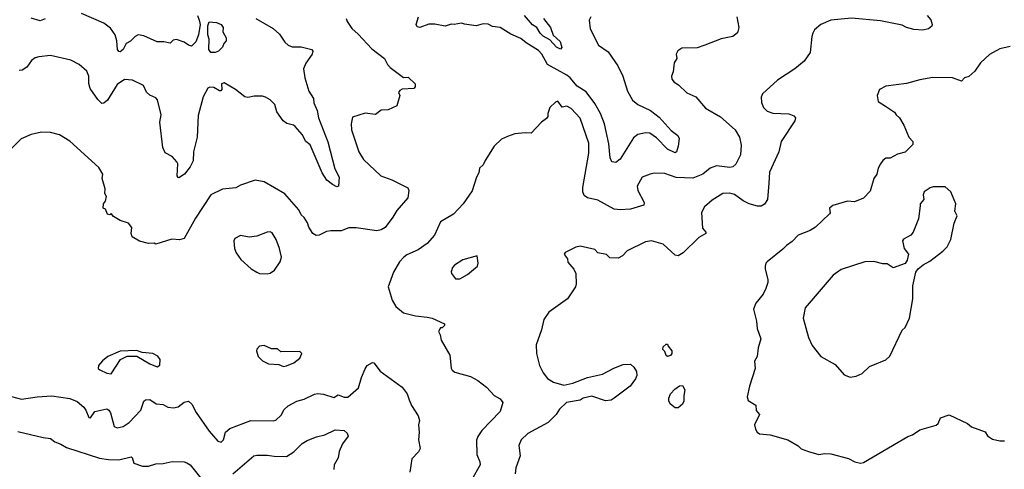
# Model space of a CAD drawing. Extents: x 1678431 to 1860718, y 384618 to 522882.
# Tile 373 of 473: x 1794748 to 1801384, y 432565 to 435597. Entities that reach past the tile are written whole.
import ezdxf

# ---------------------------------------------------------------- set-up
doc = ezdxf.new("R2010")
doc.units = 0

msp = doc.modelspace()

# ---------------------------------------------------------------- linework, layer by layer
at = {"layer": '0CON10XD'}
for points in [[(1795945, 435624.2), (1795957.2, 435592.8), (1795963.8, 435565), (1795953.2, 435495), (1795935, 435446.7), (1795905, 435418.8), (1795885, 435424), (1795855, 435446), (1795805, 435463.8), (1795781.7, 435458.3), (1795760.7, 435439.3), (1795718.3, 435448.3), (1795675, 435447.5), (1795585, 435488.2), (1795545, 435494.3), (1795525, 435484.3), (1795495, 435450.9), (1795465.7, 435435), (1795444.4, 435395), (1795425, 435380), (1795415, 435381.4), (1795407.8, 435395), (1795402.2, 435455), (1795390.3, 435495), (1795358.6, 435538.6), (1795314, 435574), (1795165, 435638.5)], [(1796947.5, 435605), (1796953.9, 435583.9), (1796987, 435537), (1797029.7, 435499.7), (1797120.3, 435400.3), (1797206.2, 435335), (1797225.6, 435295.6), (1797245, 435274), (1797335, 435207.5), (1797365, 435210), (1797412.5, 435165), (1797412.5, 435145), (1797405, 435132.5), (1797325, 435127.5), (1797310.7, 435119.3), (1797300, 435105), (1797310, 435085), (1797290, 435015), (1797231.7, 434988.3), (1797185, 434986.7), (1797145, 434957.5), (1797075, 434966.7), (1796990, 434940), (1796982, 434895), (1796983.2, 434853.2), (1797034.4, 434705), (1797064.5, 434654.5), (1797181.2, 434545), (1797255, 434517.1), (1797362.9, 434462.9), (1797370.8, 434445), (1797362.9, 434395), (1797288.7, 434311.3), (1797262.9, 434265), (1797210, 434195), (1797185, 434178.9), (1797155, 434172.9), (1797015.9, 434194.1), (1796965, 434193.8), (1796915, 434173.3), (1796845, 434174), (1796815, 434167.5), (1796765, 434143.8), (1796745, 434141.2), (1796723.3, 434155), (1796696.8, 434196.8), (1796687.5, 434227.5), (1796665, 434263.3), (1796645, 434280), (1796630, 434315), (1796535, 434422), (1796395, 434504.3), (1796335, 434514.3), (1796235, 434480.8), (1796205, 434462.5), (1796115, 434453.3), (1796035, 434416.7), (1795931.7, 434258.3), (1795855, 434121.2), (1795825, 434112), (1795773.6, 434116.4), (1795665, 434082.5), (1795655, 434090), (1795615, 434086.7), (1795555, 434102.5), (1795505, 434132.5), (1795500, 434155), (1795502.5, 434195), (1795480, 434225), (1795425, 434242.5), (1795380.7, 434270.7), (1795365, 434290), (1795355, 434280), (1795340, 434285), (1795325, 434320), (1795310, 434325), (1795312.5, 434355), (1795325.9, 434374.1), (1795333.3, 434405), (1795322.5, 434425), (1795323, 434457), (1795302.5, 434525), (1795308.8, 434555), (1795281.2, 434601.2), (1795085, 434778.6), (1795015, 434820.6), (1794955, 434835.8), (1794895, 434838), (1794825, 434822), (1794757.7, 434792.3), (1794670, 434705)], [(1796340, 435605), (1796456.4, 435536.4), (1796498.1, 435498.1), (1796535, 435444.2), (1796556, 435425), (1796585, 435413.6), (1796645, 435413.1), (1796716.2, 435395), (1796723.8, 435385), (1796720, 435365), (1796676.5, 435303.5), (1796660.4, 435265), (1796669.1, 435205), (1796695.5, 435115), (1796726.9, 435065), (1796730, 435035), (1796752.2, 434985), (1796760.5, 434935), (1796825, 434773.8), (1796871.2, 434591.2), (1796901.2, 434535), (1796896.8, 434473.2), (1796885, 434470), (1796855, 434484.4), (1796817.8, 434515), (1796786.1, 434565), (1796705, 434753.1), (1796675.9, 434775.9), (1796651.7, 434821.7), (1796605, 434875.7), (1796593.3, 434885), (1796547.6, 434897.6), (1796524, 434915), (1796481.4, 434975), (1796468.1, 435025), (1796435, 435055.8), (1796403.3, 435075), (1796385, 435082), (1796328.3, 435081.7), (1796285, 435072), (1796265.9, 435075.9), (1796201.2, 435125), (1796125, 435171.4), (1796108.8, 435165), (1796109.2, 435125), (1796102.3, 435117.7), (1796095, 435116), (1796055, 435138.5), (1796028.9, 435141.1), (1796014.6, 435135.4), (1795983.3, 435076.7), (1795950.2, 434949.8), (1795944.6, 434805), (1795919.2, 434705), (1795916.7, 434645), (1795895.6, 434605), (1795858, 434555), (1795821.2, 434531.2), (1795815, 434532.5), (1795810, 434545), (1795814, 434624), (1795807.5, 434637.5), (1795776.2, 434675), (1795729.1, 434699.1), (1795712, 434735), (1795692.5, 434905), (1795700, 434955), (1795675.8, 435055.8), (1795665, 435070), (1795625, 435088), (1795603, 435107), (1795582.3, 435152.3), (1795508.8, 435188.8), (1795455, 435194), (1795405, 435160), (1795339.4, 435055), (1795315, 435032.9), (1795301.7, 435031.7), (1795275, 435058.6), (1795223.6, 435133.6), (1795213.6, 435166.4), (1795214.5, 435215), (1795200.7, 435250.7), (1795148.8, 435295), (1795093, 435323), (1794954.3, 435354.3), (1794877, 435347), (1794851.5, 435338.5), (1794827.9, 435322.1), (1794795, 435276.2), (1794764.1, 435255.9), (1794745, 435254.3)], [(1794918.3, 435601.7), (1794885, 435590), (1794825, 435606.2)], [(1796035, 435374.4), (1796023.5, 435395), (1796024.5, 435464.5), (1796014.7, 435495), (1796014.7, 435555), (1796025, 435583.3), (1796075, 435578.1), (1796105.6, 435565), (1796118, 435545), (1796116.7, 435515), (1796140, 435475), (1796140, 435455), (1796123, 435437), (1796115, 435412.5), (1796087.5, 435385), (1796065, 435374.4), (1796035, 435374.4)], [(1799582.2, 435615), (1799595.6, 435545), (1799585, 435508.8), (1799555, 435484.3), (1799475, 435467.5), (1799365, 435424.5), (1799315, 435406.9), (1799210, 435405), (1799184.1, 435385.9), (1799173.3, 435365), (1799176.7, 435335), (1799158, 435305), (1799152, 435245), (1799141.2, 435215), (1799143.8, 435195), (1799158.8, 435175), (1799187, 435157), (1799243.2, 435103.2), (1799305, 435077.5), (1799369.8, 434999.8), (1799471.4, 434941.4), (1799569.2, 434855), (1799600, 434805), (1799611.2, 434751.2), (1799606.9, 434685), (1799575, 434622), (1799555, 434605.6), (1799535, 434600.5), (1799445, 434611.2), (1799402.5, 434595), (1799352, 434555), (1799285, 434527.5), (1799172, 434532), (1799095, 434559.1), (1799025, 434561.4), (1798996.7, 434555), (1798943.8, 434535), (1798909.2, 434475), (1798914.2, 434445), (1798956, 434365), (1798953.9, 434346.1), (1798865, 434319.4), (1798794.5, 434314.5), (1798755, 434318.9), (1798645, 434379.5), (1798575.7, 434395.7), (1798552.3, 434412.3), (1798544.2, 434435), (1798543.1, 434465), (1798582.8, 434697.2), (1798583.6, 434763.6), (1798525, 434932), (1798465, 434997.5), (1798436.4, 435013.6), (1798405, 435005.8), (1798375, 435046.2), (1798359.3, 435040.7), (1798320, 435005), (1798307.5, 434965), (1798307.5, 434945), (1798299.3, 434930.7), (1798265, 434906.7), (1798195, 434832.5), (1798155, 434833.3), (1798085, 434826.2), (1798035, 434808), (1797995, 434790), (1797946.7, 434745), (1797885, 434647.5), (1797872.3, 434617.7), (1797846.2, 434595), (1797841.2, 434565), (1797825.9, 434534.1), (1797797.6, 434442.4), (1797735.8, 434355), (1797671.2, 434285), (1797585, 434234), (1797542.9, 434145), (1797495, 434088.6), (1797433.8, 434045), (1797357.6, 434012.4), (1797336, 433995), (1797307.5, 433965), (1797266.2, 433895), (1797232, 433795), (1797258.8, 433705), (1797282.7, 433662.7), (1797335, 433620), (1797415, 433600), (1797495, 433590.6), (1797527.5, 433585), (1797610, 433545), (1797610, 433535), (1797595, 433520), (1797585, 433520), (1797570, 433495), (1797581.7, 433471.7), (1797587.5, 433435), (1797646.7, 433335), (1797656.4, 433246.4), (1797663.6, 433233.6), (1797681.2, 433221.2), (1797785, 433190.8), (1797835, 433164.2), (1797895, 433118), (1797945, 433064), (1797985, 433041.2), (1798003.3, 433015), (1797986, 432955), (1797862.2, 432827.8), (1797834.6, 432785.4), (1797827.4, 432762.6), (1797829.4, 432665), (1797849.2, 432615), (1797850.8, 432595), (1797795, 432496.2)], [(1798596.2, 435615), (1798585.9, 435594.1), (1798592.5, 435535), (1798649.2, 435425), (1798715, 435380.6), (1798778.1, 435285), (1798812.5, 435215), (1798843.6, 435115), (1798877.1, 435055), (1798915, 435025.6), (1799000, 434985), (1799058.8, 434938.8), (1799139.3, 434849.3), (1799183.8, 434815), (1799192, 434795), (1799186, 434745), (1799173.6, 434706.4), (1799165, 434700), (1799115, 434722.9), (1799040.1, 434800.1), (1798995, 434831.5), (1798965, 434834.5), (1798915, 434822.2), (1798885, 434800.8), (1798795, 434655.7), (1798765, 434632.9), (1798739.3, 434639.3), (1798726.5, 434665), (1798718.9, 434758.9), (1798690, 434895), (1798661.8, 434965), (1798625, 435032.2), (1798565, 435111.1), (1798505, 435148.8), (1798456.9, 435205), (1798435, 435221.8), (1798305, 435294.4), (1798267.5, 435365), (1798245, 435389.4), (1798160.5, 435440.5), (1798125, 435470), (1798058.7, 435498.7), (1797985, 435543.3), (1797935, 435551.2), (1797905, 435566.7), (1797871.7, 435568.3), (1797825, 435556.2), (1797746.7, 435566.7), (1797725, 435572.5), (1797675, 435563.8), (1797655, 435566.2), (1797615, 435552.5), (1797545, 435566.2), (1797505, 435566.7), (1797445, 435543.8), (1797427.5, 435547.5), (1797420, 435565), (1797436.2, 435615)], [(1800865, 435624.2), (1800888.6, 435595), (1800898.8, 435565), (1800895, 435552.5), (1800872.5, 435535), (1800834.1, 435525.9), (1800775, 435530), (1800725, 435544), (1800695, 435560.8), (1800549.4, 435589.4), (1800355, 435605.8), (1800215, 435594), (1800147.5, 435565), (1800105, 435527.5), (1800093.3, 435505), (1800086.4, 435483.6), (1800076.7, 435375), (1800035, 435316.7), (1799971.2, 435265), (1799855, 435188.8), (1799755, 435097.5), (1799744.2, 435075), (1799747.3, 435037.3), (1799760, 435005), (1799785, 434980), (1799825, 434965.7), (1799931.4, 434961.4), (1799965, 434948), (1799976.2, 434935), (1799971.2, 434915), (1799880, 434775), (1799863.7, 434706.3), (1799802, 434568), (1799796.2, 434495), (1799788.8, 434385), (1799767.3, 434352.7), (1799745, 434339.7), (1799719.5, 434339.5), (1799665, 434354.6), (1799625, 434374.6), (1799565, 434417.1), (1799535, 434426.7), (1799487.5, 434425), (1799415, 434380), (1799364.2, 434335.8), (1799343.9, 434296.1), (1799350.7, 434190.7), (1799372.5, 434165), (1799372.5, 434155), (1799325, 434128), (1799220, 434025), (1799185, 434003.8), (1799165, 434008.8), (1799085, 434082.9), (1799005, 434106), (1798965, 434100), (1798842.3, 434037.7), (1798810, 434005), (1798781.7, 433988.3), (1798725, 433990), (1798702.5, 434012.5), (1798644.1, 434024.1), (1798625, 434046.7), (1798525, 434068.8), (1798495, 434064), (1798425, 434026.7), (1798417.5, 434015), (1798420.7, 434010.7), (1798440, 433985), (1798441.7, 433961.7), (1798482.5, 433915), (1798496.4, 433886.4), (1798498.8, 433815), (1798493.3, 433795), (1798438.8, 433715), (1798314, 433625), (1798280, 433575), (1798264.2, 433505), (1798229.2, 433405), (1798230.8, 433345), (1798252, 433265), (1798276, 433215), (1798305, 433178), (1798345, 433152.5), (1798415, 433132), (1798475, 433146), (1798575, 433184.2), (1798675, 433207.5), (1798752.1, 433247.9), (1798815, 433272), (1798865, 433273.3), (1798886.7, 433255), (1798903.9, 433223.9), (1798908.3, 433198.3), (1798899.2, 433175), (1798861.2, 433125), (1798753.8, 433045), (1798735, 433030.8), (1798695, 433028), (1798605, 433058.8), (1798545.9, 433044.1), (1798525, 433032.5), (1798434.1, 433015.9), (1798385, 432971.2), (1798363.8, 432935), (1798309.1, 432880.9), (1798173, 432807), (1798127.5, 432765), (1798110.8, 432725), (1798120, 432655), (1798091.5, 432575), (1798088.1, 432535)], [(1798279.2, 435605), (1798324.3, 435545), (1798343.4, 435493.4), (1798390.6, 435450.6), (1798401.4, 435408.6), (1798392.3, 435397.7), (1798365, 435411.2), (1798321.2, 435461.2), (1798275, 435485.9), (1798255, 435506.9), (1798233.7, 435543.7), (1798205, 435560.9), (1798150, 435625)], [(1801423.2, 435416.8), (1801355, 435400.6), (1801285, 435362.5), (1801224, 435305), (1801185, 435248.8), (1801145.5, 435214.5), (1801115, 435203.8), (1801095, 435182), (1801035, 435204.4), (1800902.4, 435207.6), (1800815, 435191.4), (1800725, 435165.8), (1800585, 435148.8), (1800543.3, 435125), (1800526.2, 435085), (1800533.3, 435045), (1800583.3, 435013.3), (1800643.9, 434973.9), (1800654.2, 434954.2), (1800676.7, 434935), (1800706.7, 434885), (1800740, 434805), (1800766.7, 434775), (1800766.7, 434755), (1800716.1, 434703.9), (1800665, 434689.2), (1800615, 434664), (1800585, 434663.3), (1800565, 434646.7), (1800548.8, 434625), (1800533.8, 434595), (1800524.2, 434555.8), (1800504, 434525), (1800479.5, 434440.5), (1800435, 434393.3), (1800375, 434368), (1800327, 434373), (1800227.5, 434345), (1800206.7, 434325), (1800210, 434295), (1800205, 434287.5), (1800111.7, 434198.3), (1800075, 434176), (1799993.8, 434145), (1799955, 434100.8), (1799915, 434074.2), (1799891.3, 434048.7), (1799786.7, 433965), (1799776.7, 433955), (1799771.2, 433935), (1799771.2, 433915), (1799790, 433845), (1799790, 433825), (1799776, 433784), (1799758.8, 433745), (1799710, 433685), (1799694.3, 433645), (1799714, 433565), (1799717.5, 433515), (1799744, 433445), (1799725.8, 433385), (1799717.5, 433325), (1799700, 433295), (1799704, 433245), (1799665.8, 433125), (1799651.4, 433055), (1799658.3, 433028.3), (1799708.3, 432998.3), (1799711.2, 432961.2), (1799733.3, 432935), (1799700, 432865), (1799706.7, 432835), (1799718.8, 432815), (1799734.5, 432804.5), (1799805, 432798.1), (1799925, 432763.1), (1799993.8, 432723.8), (1800015, 432703.1), (1800065, 432684.4), (1800135, 432664.4), (1800175, 432672.2), (1800215, 432669.5), (1800335, 432637.8), (1800376.7, 432616.7), (1800413.8, 432606.2), (1800435, 432612), (1800733, 432787), (1800765, 432798), (1800815, 432832.5), (1800925, 432863.3), (1800937.5, 432875), (1800955, 432912.5), (1801011.7, 432931.7), (1801135, 432873.3), (1801162.3, 432852.3), (1801255, 432817.5), (1801270.7, 432790.7), (1801305, 432767.5), (1801355, 432756.2), (1801385, 432756.2)], [(1800345, 433186.2), (1800385, 433193.8), (1800425, 433211.2), (1800475, 433257.5), (1800585, 433302.5), (1800611.7, 433328.3), (1800695.8, 433504.2), (1800715, 433521.2), (1800744.4, 433585), (1800766.7, 433715), (1800768.3, 433801.7), (1800788, 433895), (1800802.9, 433917.1), (1800836.6, 433943.4), (1800882.1, 433967.9), (1800970, 434035), (1800998, 434065), (1801024, 434115), (1801046.7, 434225), (1801067.5, 434275), (1801050, 434305), (1801057.5, 434355), (1801023.8, 434435), (1800985, 434469.2), (1800905, 434469.4), (1800885, 434462.9), (1800843.8, 434435), (1800836.2, 434415), (1800842.5, 434385), (1800818, 434355), (1800817.3, 434342.7), (1800805.8, 434255), (1800770, 434165), (1800753.3, 434145), (1800705, 434116.7), (1800697.5, 434105), (1800710, 434055), (1800737.5, 434015), (1800728.8, 433975), (1800715, 433952.5), (1800635, 433924), (1800595, 433950), (1800565, 433950), (1800505.7, 433965.7), (1800445, 433963.1), (1800285, 433912), (1800230, 433875), (1800042.5, 433655), (1800028, 433585), (1800064.3, 433455), (1800089.7, 433399.7), (1800148, 433325), (1800245, 433271.2), (1800305, 433202), (1800345, 433186.2)], [(1796415, 433884), (1796435, 433887.5), (1796465, 433908.8), (1796504.2, 433965), (1796511.9, 433995), (1796499.5, 434055), (1796475.5, 434115), (1796448.5, 434158.5), (1796435, 434165.8), (1796415, 434164.2), (1796345, 434138), (1796295, 434130), (1796235, 434142), (1796198.3, 434121.7), (1796191.2, 434105), (1796196, 434055), (1796207.5, 434025), (1796238.9, 433978.9), (1796307.8, 433917.8), (1796345, 433894), (1796365, 433886), (1796415, 433884)], [(1797715, 433850), (1797765, 433879.2), (1797833.3, 433935), (1797838, 433955), (1797830, 434005), (1797735, 433978.6), (1797678.7, 433941.3), (1797664.6, 433925.4), (1797656.1, 433896.1), (1797658.8, 433885), (1797685, 433850), (1797715, 433850)], [(1796525, 433257.5), (1796545, 433263.3), (1796595, 433282.5), (1796636.7, 433315), (1796648.8, 433345), (1796635, 433360), (1796507.5, 433357.5), (1796485, 433376.7), (1796445, 433377.5), (1796395, 433400), (1796365, 433396.2), (1796346.7, 433375), (1796343.9, 433363.9), (1796353.8, 433325), (1796385, 433297.5), (1796425, 433276.7), (1796495, 433272.5), (1796525, 433257.5)], [(1799115, 433326.7), (1799105, 433332.5), (1799095, 433360), (1799083, 433373), (1799085, 433390), (1799105, 433410), (1799115, 433410), (1799117.5, 433395), (1799143.3, 433365), (1799142.5, 433345), (1799135, 433333.3), (1799115, 433326.7)], [(1795365, 433210), (1795427.1, 433305), (1795473, 433327), (1795537.3, 433327.3), (1795625, 433275.8), (1795675, 433256.7), (1795691.7, 433268.3), (1795693.8, 433305), (1795679.2, 433329.2), (1795645, 433346), (1795573.9, 433353.9), (1795534.1, 433365.9), (1795425, 433362), (1795341.2, 433325), (1795305, 433296), (1795278.8, 433265), (1795276.7, 433245), (1795288.8, 433235), (1795335, 433213.1), (1795365, 433210)], [(1794657.5, 433065), (1794758.8, 433038.8), (1794865, 433054.6), (1794965, 433061.2), (1795085, 433042.7), (1795135, 433022.5), (1795179.2, 432985), (1795194.2, 432965), (1795213.8, 432915), (1795225, 432911.2), (1795255, 432954.3), (1795335, 432972.9), (1795348.6, 432965), (1795360.6, 432945), (1795384.6, 432854.6), (1795405, 432844.5), (1795445, 432853.5), (1795485, 432881.9), (1795563.1, 432965), (1795583.3, 433025), (1795596.1, 433033.9), (1795625, 433035.8), (1795667.8, 433007.8), (1795715, 433002.5), (1795745, 432984), (1795785, 432980.8), (1795815, 432985.6), (1795855, 433017.5), (1795885, 433024), (1795908, 433005), (1795937.9, 432947.9), (1796025, 432822.5), (1796084, 432755), (1796105, 432748), (1796122, 432765), (1796134.2, 432815), (1796165, 432839.4), (1796305, 432894.4), (1796455, 432891.1), (1796474.4, 432895.6), (1796508.9, 432931.1), (1796530.6, 432969.4), (1796557.4, 432992.6), (1796615, 433024.2), (1796665, 433037.1), (1796735, 433072.5), (1796755, 433077.5), (1796795, 433072.5), (1796865, 433050), (1796895, 433066.9), (1796935, 433051.1), (1796958.4, 433051.6), (1797030.9, 433115), (1797050.5, 433185), (1797075, 433243.8), (1797090, 433265), (1797125, 433286.2), (1797135, 433283.3), (1797176.3, 433226.3), (1797325, 433118.6), (1797360, 433075), (1797372.6, 433032.6), (1797387.5, 432995), (1797432.9, 432925), (1797441.4, 432895), (1797435.7, 432865), (1797440.8, 432815), (1797436.2, 432765), (1797447.5, 432705), (1797436.7, 432683.3), (1797391.2, 432635), (1797376.2, 432545)], [(1799185, 432980), (1799165, 432980), (1799134.1, 433004.1), (1799123.3, 433025), (1799122, 433045), (1799135, 433073.3), (1799164.3, 433105.7), (1799195, 433128.8), (1799215, 433130), (1799231.7, 433101.7), (1799223.9, 433063.9), (1799224.2, 433025.8), (1799215.8, 433004.2), (1799185, 432980)], [(1794735, 432820), (1794905, 432779.2), (1794955, 432773.8), (1794985, 432750), (1795025, 432735.6), (1795062.6, 432712.6), (1795285, 432641.5), (1795345, 432630.6), (1795415, 432629.4), (1795498.5, 432648.5), (1795506, 432645), (1795517.1, 432607.1), (1795575, 432587.5), (1795615, 432587.5), (1795665, 432602.5), (1795715, 432604.3), (1795775, 432618.6), (1795855, 432615.8), (1795875, 432609.4), (1795897.5, 432595), (1795968.6, 432505)], [(1796185, 432535.7), (1796325, 432655.8), (1796345, 432661.4), (1796415, 432661.4), (1796463.2, 432653.2), (1796545, 432652.2), (1796595, 432683.1), (1796651.4, 432738.6), (1796685, 432759.2), (1796747.5, 432785), (1796805, 432796.9), (1796875, 432831.1), (1796935, 432827.1), (1796955, 432810), (1796961.2, 432788.8), (1796922.9, 432737.1), (1796901.4, 432685), (1796895, 432643.3), (1796866.7, 432595), (1796866, 432565)]]:
    msp.add_lwpolyline(points, dxfattribs=at)

doc.saveas('drawing.dxf')
